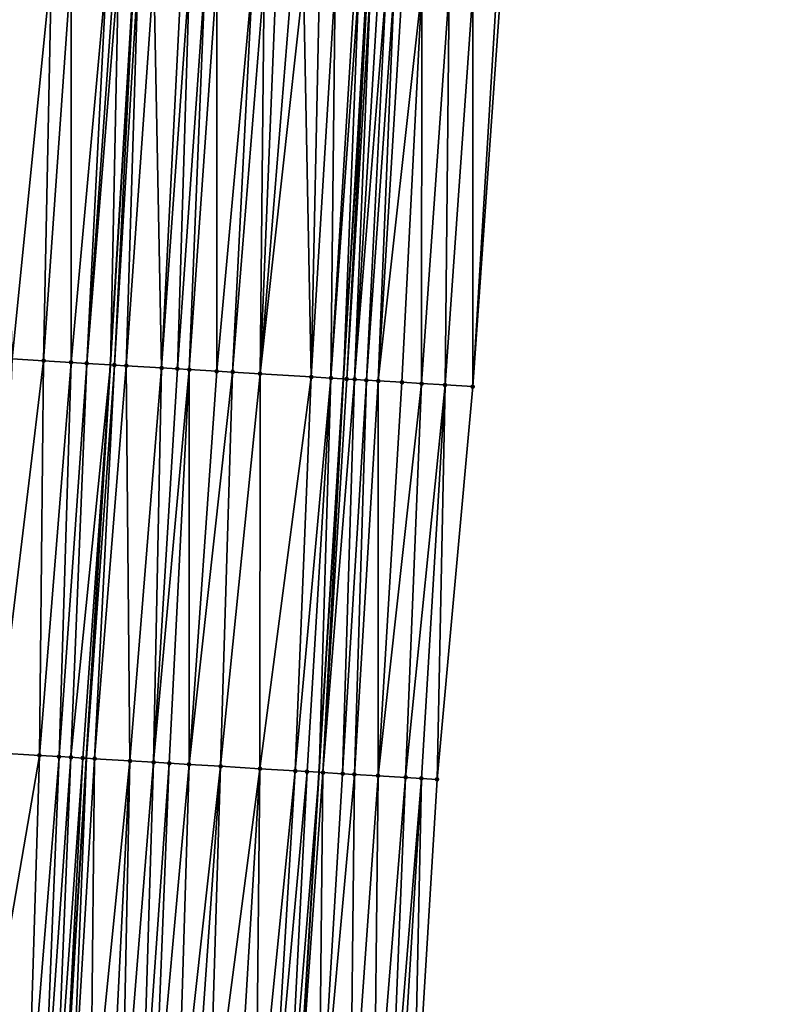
# Model space of a CAD drawing. Header units: feet. Extents: x 2004186 to 2014793, y 836912 to 864902.
# Tile 259 of 656: x 2010693 to 2010732, y 844890 to 844940. Entities that reach past the tile are written whole.
import ezdxf

# ---------------------------------------------------------------- set-up
doc = ezdxf.new("R2010")
doc.units = ezdxf.units.FT
doc.header["$LTSCALE"] = 100
doc.header["$MEASUREMENT"] = 0
for name, color, linetype, lineweight in [('EP_Travel Lane', 5, 'Continuous', 40), ('GPL_Skip Line', 2, 'Continuous', 40), ('Road Shots', 4, 'Continuous', 200), ('Road X-Section', 30, 'Continuous', 13)]:
    doc.layers.add(name, color=color, linetype=linetype, lineweight=lineweight)
doc.layers.add('I-77 SB_MM21-27-Surface-Border', color=7, linetype='Continuous')
doc.layers.add('I-77 SB_MM21-27-Surface-TIN', color=7, linetype='Continuous')

msp = doc.modelspace()

# ---------------------------------------------------------------- linework, layer by layer
at = {"layer": 'EP_Travel Lane'}
msp.add_polyline3d([(2010707.437100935, 844881.9231426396, 417.1435426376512), (2010708.656950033, 844901.8782033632, 417.36672570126), (2010709.876859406, 844921.834250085, 417.6155089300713), (2010711.096844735, 844941.7915393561, 417.8619047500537), (2010712.317186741, 844961.7526256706, 418.1048360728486), (2010713.543113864, 844981.692849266, 418.3668245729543), (2010714.777367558, 845001.6517123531, 418.6161756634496), (2010716.011718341, 845021.6121454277, 418.8373579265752), (2010717.245929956, 845041.5703280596, 419.0776924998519), (2010718.480313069, 845061.5312839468, 419.2801291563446), (2010719.714569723, 845081.4901948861, 419.5310300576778), (2010720.94890513, 845101.4503793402, 419.7585448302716), (2010722.183018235, 845121.4086172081, 419.9808981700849), (2010723.410619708, 845141.3557965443, 420.19337910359), (2010724.632847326, 845161.3150765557, 420.3935569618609), (2010725.854958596, 845181.2724565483, 420.6239400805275)], dxfattribs=at)
at = {"layer": 'GPL_Skip Line'}
msp.add_polyline3d([(2010695.654585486, 844882.6339208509, 417.3118128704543), (2010696.861831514, 844902.5896861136, 417.5372848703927), (2010698.069128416, 844922.5462923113, 417.7819883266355), (2010699.276525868, 844942.5045606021, 418.0487875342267), (2010700.484429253, 844962.4667533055, 418.2730756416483), (2010701.708585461, 844982.4267762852, 418.5285146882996), (2010702.949863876, 845002.3855538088, 418.7671972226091), (2010704.191201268, 845022.3452796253, 419.0010058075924), (2010705.432428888, 845042.3032403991, 419.2425557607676), (2010706.673786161, 845062.2632858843, 419.4631332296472), (2010707.915060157, 845082.2219923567, 419.7077667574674), (2010709.156408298, 845102.1818910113, 419.9220091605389), (2010710.397786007, 845122.1399300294, 420.1534515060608), (2010711.64798445, 845142.0964238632, 420.3681262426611), (2010712.907572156, 845162.0530814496, 420.5808759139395), (2010714.167060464, 845182.0081641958, 420.8089347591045)], dxfattribs=at)
at = {"layer": 'I-77 SB_MM21-27-Surface-Border', "color": 3, "linetype": 'ByBlock', "lineweight": -2}
msp.add_polyline3d([(2010732.131609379, 845180.879003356, 420.3721934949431), (2010730.872119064, 845160.9238887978, 420.1549066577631), (2010730.011715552, 845140.9416950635, 419.9452888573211), (2010729.161795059, 845120.9771813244, 419.7245056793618), (2010728.120064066, 845101.0072496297, 419.5110164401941), (2010726.878722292, 845081.0474533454, 419.2872583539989), (2010725.837085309, 845061.0766971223, 419.0426883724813), (2010723.397970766, 845041.1899922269, 418.8688740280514), (2010723.354491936, 845021.1585545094, 418.5871086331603), (2010722.113115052, 845001.1981936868, 418.380678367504), (2010720.871873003, 844981.2400009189, 418.1388715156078), (2010719.450004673, 844961.3235252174, 417.8896627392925), (2010717.842853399, 844941.3858550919, 417.6423047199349), (2010716.435859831, 844921.4403070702, 417.4072920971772), (2010714.62961452, 844901.5192159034, 417.1748440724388), (2010713.422366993, 844881.5634258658, 416.9460509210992)], dxfattribs=at)
at = {"layer": 'I-77 SB_MM21-27-Surface-TIN', "color": 128, "linetype": 'ByBlock', "lineweight": -2}
for points in [[(2010695.08422799, 844942.7588023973, 417.9922229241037), (2010692.488999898, 844942.9162551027, 417.9513006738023), (2010693.078311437, 844922.8491896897, 417.7109689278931)], [(2010695.08422799, 844942.7588023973, 417.9922229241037), (2010693.078311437, 844922.8491896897, 417.7109689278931), (2010694.675368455, 844922.7521895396, 417.739045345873)], [(2010696.08239488, 844942.6982806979, 418.0045935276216), (2010695.08422799, 844942.7588023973, 417.9922229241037), (2010694.675368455, 844922.7521895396, 417.739045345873)], [(2010696.08239488, 844942.6982806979, 418.0045935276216), (2010694.675368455, 844922.7521895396, 417.739045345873), (2010696.072787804, 844922.6672228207, 417.7703257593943)], [(2010697.879081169, 844942.5891083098, 418.0480852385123), (2010696.08239488, 844942.6982806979, 418.0045935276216), (2010696.072787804, 844922.6672228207, 417.7703257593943)], [(2010697.879081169, 844942.5891083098, 418.0480852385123), (2010696.072787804, 844922.6672228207, 417.7703257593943), (2010696.871320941, 844922.6187992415, 417.7787566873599)], [(2010698.278346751, 844942.5648802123, 418.0547998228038), (2010697.879081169, 844942.5891083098, 418.0480852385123), (2010696.871320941, 844922.6187992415, 417.7787566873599)], [(2010698.47798117, 844942.5527930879, 418.0557079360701), (2010698.278346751, 844942.5648802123, 418.0547998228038), (2010696.871320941, 844922.6187992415, 417.7787566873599)], [(2010698.47798117, 844942.5527930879, 418.0557079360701), (2010696.871320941, 844922.6187992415, 417.7787566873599), (2010698.069128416, 844922.5462923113, 417.7819883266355)], [(2010698.47798117, 844942.5527930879, 418.0557079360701), (2010698.069128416, 844922.5462923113, 417.7819883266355), (2010699.276525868, 844942.5045606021, 418.0487875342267)], [(2010698.268762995, 844922.534207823, 417.7825269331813), (2010699.276525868, 844942.5045606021, 418.0487875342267), (2010698.069128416, 844922.5462923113, 417.7819883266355)], [(2010699.476162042, 844942.4925024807, 418.047057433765), (2010699.276525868, 844942.5045606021, 418.0487875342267), (2010698.268762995, 844922.534207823, 417.7825269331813)], [(2010699.476162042, 844942.4925024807, 418.047057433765), (2010698.268762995, 844922.534207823, 417.7825269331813), (2010698.867671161, 844922.4980275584, 417.7787769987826)], [(2010700.274707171, 844942.4442771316, 418.0394878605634), (2010699.476162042, 844942.4925024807, 418.047057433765), (2010698.867671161, 844922.4980275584, 417.7787769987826)], [(2010700.274707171, 844942.4442771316, 418.0394878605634), (2010698.867671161, 844922.4980275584, 417.7787769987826), (2010700.664409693, 844922.3897187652, 417.7505212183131)], [(2010701.672165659, 844942.3599573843, 418.0194539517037), (2010700.274707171, 844942.4442771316, 418.0394878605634), (2010700.664409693, 844922.3897187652, 417.7505212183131)], [(2010702.071440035, 844942.3358746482, 418.0129458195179), (2010701.672165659, 844942.3599573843, 418.0194539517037), (2010700.664409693, 844922.3897187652, 417.7505212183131)], [(2010702.071440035, 844942.3358746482, 418.0129458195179), (2010700.664409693, 844922.3897187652, 417.7505212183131), (2010701.462962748, 844922.341624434, 417.734817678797)], [(2010702.869991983, 844942.2877620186, 417.9951227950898), (2010702.071440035, 844942.3358746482, 418.0129458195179), (2010701.462962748, 844922.341624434, 417.734817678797)], [(2010702.869991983, 844942.2877620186, 417.9951227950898), (2010701.462962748, 844922.341624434, 417.734817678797), (2010702.061873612, 844922.3054887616, 417.7277990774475)], [(2010703.468902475, 844942.2516202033, 417.986971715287), (2010702.869991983, 844942.2877620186, 417.9951227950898), (2010702.061873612, 844922.3054887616, 417.7277990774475)], [(2010703.468902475, 844942.2516202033, 417.986971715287), (2010702.061873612, 844922.3054887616, 417.7277990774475), (2010703.459326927, 844922.2210834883, 417.7179245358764)], [(2010705.265619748, 844942.1429599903, 417.9838738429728), (2010703.468902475, 844942.2516202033, 417.986971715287), (2010703.459326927, 844922.2210834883, 417.7179245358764)], [(2010705.265619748, 844942.1429599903, 417.9838738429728), (2010703.459326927, 844922.2210834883, 417.7179245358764), (2010704.257870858, 844922.1728383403, 417.7132761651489)], [(2010705.864531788, 844942.1068437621, 417.973395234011), (2010705.265619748, 844942.1429599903, 417.9838738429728), (2010704.257870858, 844922.1728383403, 417.7132761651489)], [(2010705.864531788, 844942.1068437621, 417.973395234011), (2010704.257870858, 844922.1728383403, 417.7132761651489), (2010705.655330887, 844922.0885440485, 417.6952664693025)], [(2010706.463444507, 844942.0707387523, 417.9618961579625), (2010705.864531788, 844942.1068437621, 417.973395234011), (2010705.655330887, 844922.0885440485, 417.6952664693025)], [(2010707.261989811, 844942.0225163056, 417.9540625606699), (2010706.463444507, 844942.0707387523, 417.9618961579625), (2010705.655330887, 844922.0885440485, 417.6952664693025)], [(2010707.860900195, 844941.9863727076, 417.9460736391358), (2010707.261989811, 844942.0225163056, 417.9540625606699), (2010705.655330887, 844922.0885440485, 417.6952664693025)], [(2010707.860900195, 844941.9863727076, 417.9460736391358), (2010705.655330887, 844922.0885440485, 417.6952664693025), (2010708.250614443, 844921.9320081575, 417.661039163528)], [(2010708.659447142, 844941.938177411, 417.9357703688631), (2010707.860900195, 844941.9863727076, 417.9460736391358), (2010708.250614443, 844921.9320081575, 417.661039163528)], [(2010709.45799612, 844941.8900157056, 417.9224114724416), (2010708.659447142, 844941.938177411, 417.9357703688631), (2010708.250614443, 844921.9320081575, 417.661039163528)], [(2010709.45799612, 844941.8900157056, 417.9224114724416), (2010708.250614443, 844921.9320081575, 417.661039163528), (2010709.248808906, 844921.8719422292, 417.6375991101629)], [(2010710.456189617, 844941.8299337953, 417.8947770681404), (2010709.45799612, 844941.8900157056, 417.9224114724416), (2010709.248808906, 844921.8719422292, 417.6375991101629)], [(2010710.655830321, 844941.8179505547, 417.8862354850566), (2010710.456189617, 844941.8299337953, 417.8947770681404), (2010709.248808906, 844921.8719422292, 417.6375991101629)], [(2010710.655830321, 844941.8179505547, 417.8862354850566), (2010709.248808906, 844921.8719422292, 417.6375991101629), (2010709.876859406, 844921.834250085, 417.6155089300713)], [(2010711.055115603, 844941.7940481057, 417.8633276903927), (2010710.655830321, 844941.8179505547, 417.8862354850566), (2010709.876859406, 844921.834250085, 417.6155089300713)], [(2010711.055115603, 844941.7940481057, 417.8633276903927), (2010709.876859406, 844921.834250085, 417.6155089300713), (2010711.096844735, 844941.7915393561, 417.8619047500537)], [(2010710.047372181, 844921.8240168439, 417.6095115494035), (2010711.096844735, 844941.7915393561, 417.8619047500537), (2010709.876859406, 844921.834250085, 417.6155089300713)], [(2010711.254755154, 844941.7820458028, 417.8565200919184), (2010711.096844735, 844941.7915393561, 417.8619047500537), (2010710.047372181, 844921.8240168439, 417.6095115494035)], [(2010711.254755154, 844941.7820458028, 417.8565200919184), (2010710.047372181, 844921.8240168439, 417.6095115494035), (2010710.446649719, 844921.799986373, 417.6004360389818)], [(2010711.654028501, 844941.7579460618, 417.8515588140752), (2010711.254755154, 844941.7820458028, 417.8565200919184), (2010710.446649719, 844921.799986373, 417.6004360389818)], [(2010712.053300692, 844941.7338272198, 417.8483350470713), (2010711.654028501, 844941.7579460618, 417.8515588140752), (2010710.446649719, 844921.799986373, 417.6004360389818)], [(2010712.053300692, 844941.7338272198, 417.8483350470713), (2010710.446649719, 844921.799986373, 417.6004360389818), (2010711.045562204, 844921.7638775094, 417.5914523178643)], [(2010712.452575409, 844941.7097501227, 417.8413139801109), (2010712.053300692, 844941.7338272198, 417.8483350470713), (2010711.045562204, 844921.7638775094, 417.5914523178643)], [(2010712.452575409, 844941.7097501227, 417.8413139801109), (2010711.045562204, 844921.7638775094, 417.5914523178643), (2010711.644481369, 844921.727879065, 417.5743746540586)], [(2010712.851853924, 844941.6857358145, 417.8285813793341), (2010712.452575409, 844941.7097501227, 417.8413139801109), (2010711.644481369, 844921.727879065, 417.5743746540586)], [(2010713.850054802, 844941.6257759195, 417.7898479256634), (2010712.851853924, 844941.6857358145, 417.8285813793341), (2010711.644481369, 844921.727879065, 417.5743746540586)], [(2010713.850054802, 844941.6257759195, 417.7898479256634), (2010711.644481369, 844921.727879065, 417.5743746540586), (2010712.842327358, 844921.6560087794, 417.5309391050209)], [(2010713.850054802, 844941.6257759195, 417.7898479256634), (2010712.842327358, 844921.6560087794, 417.5309391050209), (2010713.840528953, 844921.5960607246, 417.498858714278)], [(2010715.247535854, 844941.541829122, 417.7358889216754), (2010713.850054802, 844941.6257759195, 417.7898479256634), (2010713.840528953, 844921.5960607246, 417.498858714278)], [(2010715.247535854, 844941.541829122, 417.7358889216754), (2010713.840528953, 844921.5960607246, 417.498858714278), (2010715.038374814, 844921.5241883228, 417.4555782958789)], [(2010716.445376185, 844941.4698653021, 417.6904954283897), (2010715.247535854, 844941.541829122, 417.7358889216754), (2010715.038374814, 844921.5241883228, 417.4555782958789)], [(2010716.445376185, 844941.4698653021, 417.6904954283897), (2010715.038374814, 844921.5241883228, 417.4555782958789), (2010716.435859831, 844921.4403070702, 417.4072920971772)], [(2010717.643214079, 844941.397861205, 417.6487656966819), (2010716.445376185, 844941.4698653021, 417.6904954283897), (2010716.435859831, 844921.4403070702, 417.4072920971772)], [(2010717.643214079, 844941.397861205, 417.6487656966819), (2010716.435859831, 844921.4403070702, 417.4072920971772), (2010717.842853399, 844941.3858550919, 417.6423047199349)], [(2010694.675368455, 844922.7521895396, 417.739045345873), (2010693.078311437, 844922.8491896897, 417.7109689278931), (2010692.27028119, 844902.8683731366, 417.4620153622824)], [(2010694.675368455, 844922.7521895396, 417.739045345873), (2010692.27028119, 844902.8683731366, 417.4620153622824), (2010694.466230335, 844902.7349275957, 417.5112441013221)], [(2010696.072787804, 844922.6672228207, 417.7703257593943), (2010694.675368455, 844922.7521895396, 417.739045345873), (2010694.466230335, 844902.7349275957, 417.5112441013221)], [(2010696.072787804, 844922.6672228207, 417.7703257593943), (2010694.466230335, 844902.7349275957, 417.5112441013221), (2010695.464390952, 844902.6743021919, 417.5310100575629)], [(2010696.871320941, 844922.6187992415, 417.7787566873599), (2010696.072787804, 844922.6672228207, 417.7703257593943), (2010695.464390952, 844902.6743021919, 417.5310100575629)], [(2010696.871320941, 844922.6187992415, 417.7787566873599), (2010695.464390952, 844902.6743021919, 417.5310100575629), (2010696.063290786, 844902.6379842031, 417.5381484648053)], [(2010696.871320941, 844922.6187992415, 417.7787566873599), (2010696.063290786, 844902.6379842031, 417.5381484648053), (2010698.069128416, 844922.5462923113, 417.7819883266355)], [(2010696.662195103, 844902.6017403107, 417.5391768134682), (2010698.069128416, 844922.5462923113, 417.7819883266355), (2010696.063290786, 844902.6379842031, 417.5381484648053)], [(2010696.662195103, 844902.6017403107, 417.5391768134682), (2010696.861831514, 844902.5896861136, 417.5372848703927), (2010698.069128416, 844922.5462923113, 417.7819883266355)], [(2010698.268762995, 844922.534207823, 417.7825269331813), (2010698.069128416, 844922.5462923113, 417.7819883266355), (2010696.861831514, 844902.5896861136, 417.5372848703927)], [(2010698.268762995, 844922.534207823, 417.7825269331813), (2010696.861831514, 844902.5896861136, 417.5372848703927), (2010697.261104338, 844902.5655777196, 417.5335009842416)], [(2010698.867671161, 844922.4980275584, 417.7787769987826), (2010698.268762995, 844922.534207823, 417.7825269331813), (2010697.261104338, 844902.5655777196, 417.5335009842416)], [(2010698.867671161, 844922.4980275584, 417.7787769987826), (2010697.261104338, 844902.5655777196, 417.5335009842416), (2010699.05784266, 844902.4572654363, 417.502002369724)], [(2010700.664409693, 844922.3897187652, 417.7505212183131), (2010698.867671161, 844922.4980275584, 417.7787769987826), (2010699.05784266, 844902.4572654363, 417.502002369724)], [(2010700.664409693, 844922.3897187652, 417.7505212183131), (2010699.05784266, 844902.4572654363, 417.502002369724), (2010700.255663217, 844902.3849747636, 417.4878049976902)], [(2010701.462962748, 844922.341624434, 417.734817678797), (2010700.664409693, 844922.3897187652, 417.7505212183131), (2010700.255663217, 844902.3849747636, 417.4878049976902)], [(2010702.061873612, 844922.3054887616, 417.7277990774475), (2010701.462962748, 844922.341624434, 417.734817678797), (2010700.255663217, 844902.3849747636, 417.4878049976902)], [(2010702.061873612, 844922.3054887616, 417.7277990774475), (2010700.255663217, 844902.3849747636, 417.4878049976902), (2010701.054210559, 844902.3367860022, 417.4779261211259)], [(2010702.061873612, 844922.3054887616, 417.7277990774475), (2010701.054210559, 844902.3367860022, 417.4779261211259), (2010702.052390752, 844902.27648418, 417.4710092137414)], [(2010703.459326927, 844922.2210834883, 417.7179245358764), (2010702.061873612, 844922.3054887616, 417.7277990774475), (2010702.052390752, 844902.27648418, 417.4710092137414)], [(2010704.257870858, 844922.1728383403, 417.7132761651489), (2010703.459326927, 844922.2210834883, 417.7179245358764), (2010702.052390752, 844902.27648418, 417.4710092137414)], [(2010704.257870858, 844922.1728383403, 417.7132761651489), (2010702.052390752, 844902.27648418, 417.4710092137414), (2010703.649484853, 844902.1800970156, 417.4520464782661)], [(2010705.655330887, 844922.0885440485, 417.6952664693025), (2010704.257870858, 844922.1728383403, 417.7132761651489), (2010703.649484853, 844902.1800970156, 417.4520464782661)], [(2010705.655330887, 844922.0885440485, 417.6952664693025), (2010703.649484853, 844902.1800970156, 417.4520464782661), (2010705.645846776, 844902.0595187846, 417.4361170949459)], [(2010708.250614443, 844921.9320081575, 417.661039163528), (2010705.655330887, 844922.0885440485, 417.6952664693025), (2010705.645846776, 844902.0595187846, 417.4361170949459)], [(2010708.250614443, 844921.9320081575, 417.661039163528), (2010705.645846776, 844902.0595187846, 417.4361170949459), (2010707.442584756, 844901.9512008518, 417.4050843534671)], [(2010709.248808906, 844921.8719422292, 417.6375991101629), (2010708.250614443, 844921.9320081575, 417.661039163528), (2010707.442584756, 844901.9512008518, 417.4050843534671)], [(2010709.248808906, 844921.8719422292, 417.6375991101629), (2010707.442584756, 844901.9512008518, 417.4050843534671), (2010708.041502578, 844901.915180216, 417.3877027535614)], [(2010709.248808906, 844921.8719422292, 417.6375991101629), (2010708.041502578, 844901.915180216, 417.3877027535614), (2010708.656950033, 844901.8782033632, 417.36672570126)], [(2010709.248808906, 844921.8719422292, 417.6375991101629), (2010708.656950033, 844901.8782033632, 417.36672570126), (2010709.876859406, 844921.834250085, 417.6155089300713)], [(2010708.840062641, 844901.8672017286, 417.3604844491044), (2010709.876859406, 844921.834250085, 417.6155089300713), (2010708.656950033, 844901.8782033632, 417.36672570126)], [(2010710.047372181, 844921.8240168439, 417.6095115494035), (2010709.876859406, 844921.834250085, 417.6155089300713), (2010708.840062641, 844901.8672017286, 417.3604844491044)], [(2010710.446649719, 844921.799986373, 417.6004360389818), (2010710.047372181, 844921.8240168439, 417.6095115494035), (2010708.840062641, 844901.8672017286, 417.3604844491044)], [(2010710.446649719, 844921.799986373, 417.6004360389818), (2010708.840062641, 844901.8672017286, 417.3604844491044), (2010709.838254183, 844901.8070875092, 417.3380976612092)], [(2010711.045562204, 844921.7638775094, 417.5914523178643), (2010710.446649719, 844921.799986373, 417.6004360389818), (2010709.838254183, 844901.8070875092, 417.3380976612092)], [(2010711.045562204, 844921.7638775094, 417.5914523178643), (2010709.838254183, 844901.8070875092, 417.3380976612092), (2010710.437173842, 844901.7710972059, 417.318214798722)], [(2010711.644481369, 844921.727879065, 417.5743746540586), (2010711.045562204, 844921.7638775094, 417.5914523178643), (2010710.437173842, 844901.7710972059, 417.318214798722)], [(2010711.644481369, 844921.727879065, 417.5743746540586), (2010710.437173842, 844901.7710972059, 417.318214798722), (2010711.635019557, 844901.699222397, 417.2697249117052)], [(2010712.842327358, 844921.6560087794, 417.5309391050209), (2010711.644481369, 844921.727879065, 417.5743746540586), (2010711.635019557, 844901.699222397, 417.2697249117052)], [(2010713.840528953, 844921.5960607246, 417.498858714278), (2010712.842327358, 844921.6560087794, 417.5309391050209), (2010711.635019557, 844901.699222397, 417.2697249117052)], [(2010713.840528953, 844921.5960607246, 417.498858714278), (2010711.635019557, 844901.699222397, 417.2697249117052), (2010713.03249867, 844901.6152435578, 417.2234523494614)], [(2010715.038374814, 844921.5241883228, 417.4555782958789), (2010713.840528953, 844921.5960607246, 417.498858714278), (2010713.03249867, 844901.6152435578, 417.2234523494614)], [(2010715.038374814, 844921.5241883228, 417.4555782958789), (2010713.03249867, 844901.6152435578, 417.2234523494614), (2010713.831058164, 844901.5672556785, 417.1970085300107)], [(2010715.038374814, 844921.5241883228, 417.4555782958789), (2010713.831058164, 844901.5672556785, 417.1970085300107), (2010714.62961452, 844901.5192159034, 417.1748440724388)], [(2010715.038374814, 844921.5241883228, 417.4555782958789), (2010714.62961452, 844901.5192159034, 417.1748440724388), (2010716.435859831, 844921.4403070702, 417.4072920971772)], [(2010694.466230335, 844902.7349275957, 417.5112441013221), (2010692.27028119, 844902.8683731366, 417.4620153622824), (2010691.063020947, 844882.9123729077, 417.2550872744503)], [(2010694.466230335, 844902.7349275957, 417.5112441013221), (2010691.063020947, 844882.9123729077, 417.2550872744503), (2010693.857878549, 844882.7427519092, 417.3003649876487)], [(2010695.464390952, 844902.6743021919, 417.5310100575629), (2010694.466230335, 844902.7349275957, 417.5112441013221), (2010693.857878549, 844882.7427519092, 417.3003649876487)], [(2010695.464390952, 844902.6743021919, 417.5310100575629), (2010693.857878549, 844882.7427519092, 417.3003649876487), (2010694.656409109, 844882.6942857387, 417.3135548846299)], [(2010696.063290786, 844902.6379842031, 417.5381484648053), (2010695.464390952, 844902.6743021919, 417.5310100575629), (2010694.656409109, 844882.6942857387, 417.3135548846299)], [(2010696.063290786, 844902.6379842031, 417.5381484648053), (2010694.656409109, 844882.6942857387, 417.3135548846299), (2010695.25531275, 844882.6580306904, 417.3155321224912)], [(2010696.662195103, 844902.6017403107, 417.5391768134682), (2010696.063290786, 844902.6379842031, 417.5381484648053), (2010695.25531275, 844882.6580306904, 417.3155321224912)], [(2010696.662195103, 844902.6017403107, 417.5391768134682), (2010695.25531275, 844882.6580306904, 417.3155321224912), (2010695.654585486, 844882.6339208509, 417.3118128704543)], [(2010696.662195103, 844902.6017403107, 417.5391768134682), (2010695.654585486, 844882.6339208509, 417.3118128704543), (2010696.861831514, 844902.5896861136, 417.5372848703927)], [(2010696.053858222, 844882.6098110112, 417.3080936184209), (2010696.861831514, 844902.5896861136, 417.5372848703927), (2010695.654585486, 844882.6339208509, 417.3118128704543)], [(2010697.261104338, 844902.5655777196, 417.5335009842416), (2010696.861831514, 844902.5896861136, 417.5372848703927), (2010696.053858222, 844882.6098110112, 417.3080936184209)], [(2010697.261104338, 844902.5655777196, 417.5335009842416), (2010696.053858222, 844882.6098110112, 417.3080936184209), (2010697.05204419, 844882.549604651, 417.293084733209)], [(2010699.05784266, 844902.4572654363, 417.502002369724), (2010697.261104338, 844902.5655777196, 417.5335009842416), (2010697.05204419, 844882.549604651, 417.293084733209)], [(2010699.05784266, 844902.4572654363, 417.502002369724), (2010697.05204419, 844882.549604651, 417.293084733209), (2010698.050234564, 844882.4894711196, 417.2719809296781)], [(2010699.05784266, 844902.4572654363, 417.502002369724), (2010698.050234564, 844882.4894711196, 417.2719809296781), (2010698.64914399, 844882.4533116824, 417.2659566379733)], [(2010700.255663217, 844902.3849747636, 417.4878049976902), (2010699.05784266, 844902.4572654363, 417.502002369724), (2010698.64914399, 844882.4533116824, 417.2659566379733)], [(2010700.255663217, 844902.3849747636, 417.4878049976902), (2010698.64914399, 844882.4533116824, 417.2659566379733), (2010699.64732081, 844882.3929541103, 417.2636023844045)], [(2010701.054210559, 844902.3367860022, 417.4779261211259), (2010700.255663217, 844902.3849747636, 417.4878049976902), (2010699.64732081, 844882.3929541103, 417.2636023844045)], [(2010701.054210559, 844902.3367860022, 417.4779261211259), (2010699.64732081, 844882.3929541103, 417.2636023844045), (2010700.246231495, 844882.3568154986, 417.255835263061)], [(2010702.052390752, 844902.27648418, 417.4710092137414), (2010701.054210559, 844902.3367860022, 417.4779261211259), (2010700.246231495, 844882.3568154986, 417.255835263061)], [(2010702.052390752, 844902.27648418, 417.4710092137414), (2010700.246231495, 844882.3568154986, 417.255835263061), (2010701.444056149, 844882.2845925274, 417.2357607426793)], [(2010703.649484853, 844902.1800970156, 417.4520464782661), (2010702.052390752, 844902.27648418, 417.4710092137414), (2010701.444056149, 844882.2845925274, 417.2357607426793)], [(2010703.649484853, 844902.1800970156, 417.4520464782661), (2010701.444056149, 844882.2845925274, 417.2357607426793), (2010702.242601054, 844882.2363634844, 417.2291058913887)], [(2010703.649484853, 844902.1800970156, 417.4520464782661), (2010702.242601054, 844882.2363634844, 417.2291058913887), (2010703.041145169, 844882.188121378, 417.223544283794)], [(2010705.645846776, 844902.0595187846, 417.4361170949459), (2010703.649484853, 844902.1800970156, 417.4520464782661), (2010703.041145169, 844882.188121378, 417.223544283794)], [(2010705.645846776, 844902.0595187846, 417.4361170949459), (2010703.041145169, 844882.188121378, 417.223544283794), (2010704.438604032, 844882.1038078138, 417.2045955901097)], [(2010705.645846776, 844902.0595187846, 417.4361170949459), (2010704.438604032, 844882.1038078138, 417.2045955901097), (2010705.436788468, 844882.0435761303, 417.1917059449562)], [(2010707.442584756, 844901.9512008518, 417.4050843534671), (2010705.645846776, 844902.0595187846, 417.4361170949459), (2010705.436788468, 844882.0435761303, 417.1917059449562)], [(2010707.442584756, 844901.9512008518, 417.4050843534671), (2010705.436788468, 844882.0435761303, 417.1917059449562), (2010706.235338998, 844881.9954400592, 417.1772704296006)], [(2010708.041502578, 844901.915180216, 417.3877027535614), (2010707.442584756, 844901.9512008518, 417.4050843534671), (2010706.235338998, 844881.9954400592, 417.1772704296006)], [(2010708.041502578, 844901.915180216, 417.3877027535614), (2010706.235338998, 844881.9954400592, 417.1772704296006), (2010707.033894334, 844881.9473834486, 417.1561850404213)], [(2010708.041502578, 844901.915180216, 417.3877027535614), (2010707.033894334, 844881.9473834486, 417.1561850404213), (2010708.656950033, 844901.8782033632, 417.36672570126)], [(2010707.033894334, 844881.9473834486, 417.1561850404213), (2010707.437100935, 844881.9231426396, 417.1435426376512), (2010708.656950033, 844901.8782033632, 417.36672570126)], [(2010708.840062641, 844901.8672017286, 417.3604844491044), (2010708.656950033, 844901.8782033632, 417.36672570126), (2010707.437100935, 844881.9231426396, 417.1435426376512)], [(2010708.840062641, 844901.8672017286, 417.3604844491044), (2010707.437100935, 844881.9231426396, 417.1435426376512), (2010708.631010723, 844881.8513646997, 417.106108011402)], [(2010709.838254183, 844901.8070875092, 417.3380976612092), (2010708.840062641, 844901.8672017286, 417.3604844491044), (2010708.631010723, 844881.8513646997, 417.106108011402)], [(2010710.437173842, 844901.7710972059, 417.318214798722), (2010709.838254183, 844901.8070875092, 417.3380976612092), (2010708.631010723, 844881.8513646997, 417.106108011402)], [(2010710.437173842, 844901.7710972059, 417.318214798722), (2010708.631010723, 844881.8513646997, 417.106108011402), (2010710.228123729, 844881.7552900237, 417.0607114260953)], [(2010711.635019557, 844901.699222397, 417.2697249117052), (2010710.437173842, 844901.7710972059, 417.318214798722), (2010710.228123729, 844881.7552900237, 417.0607114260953)], [(2010711.635019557, 844901.699222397, 417.2697249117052), (2010710.228123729, 844881.7552900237, 417.0607114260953), (2010711.425963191, 844881.683311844, 417.0201507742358)], [(2010713.03249867, 844901.6152435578, 417.2234523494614), (2010711.635019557, 844901.699222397, 417.2697249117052), (2010711.425963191, 844881.683311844, 417.0201507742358)], [(2010713.03249867, 844901.6152435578, 417.2234523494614), (2010711.425963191, 844881.683311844, 417.0201507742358), (2010712.224527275, 844881.6353998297, 416.9869643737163)], [(2010713.831058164, 844901.5672556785, 417.1970085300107), (2010713.03249867, 844901.6152435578, 417.2234523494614), (2010712.224527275, 844881.6353998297, 416.9869643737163)], [(2010713.831058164, 844901.5672556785, 417.1970085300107), (2010712.224527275, 844881.6353998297, 416.9869643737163), (2010712.623809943, 844881.6114541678, 416.9695054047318)], [(2010713.831058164, 844901.5672556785, 417.1970085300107), (2010712.623809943, 844881.6114541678, 416.9695054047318), (2010713.422366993, 844881.5634258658, 416.9460509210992)], [(2010713.831058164, 844901.5672556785, 417.1970085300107), (2010713.422366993, 844881.5634258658, 416.9460509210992), (2010714.62961452, 844901.5192159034, 417.1748440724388)]]:
    msp.add_3dface(points, dxfattribs=at)
at = {"layer": 'Road Shots', "lineweight": 100}
for p in [(2010694.675368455, 844922.7521895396, 417.739045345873), (2010696.072787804, 844922.6672228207, 417.7703257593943), (2010696.871320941, 844922.6187992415, 417.7787566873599), (2010698.268762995, 844922.534207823, 417.7825269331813), (2010698.867671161, 844922.4980275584, 417.7787769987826), (2010700.664409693, 844922.3897187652, 417.7505212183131), (2010701.462962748, 844922.341624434, 417.734817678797), (2010702.061873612, 844922.3054887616, 417.7277990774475), (2010703.459326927, 844922.2210834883, 417.7179245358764), (2010704.257870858, 844922.1728383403, 417.7132761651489), (2010705.655330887, 844922.0885440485, 417.6952664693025), (2010708.250614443, 844921.9320081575, 417.661039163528), (2010709.248808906, 844921.8719422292, 417.6375991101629), (2010710.047372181, 844921.8240168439, 417.6095115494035), (2010710.446649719, 844921.799986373, 417.6004360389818), (2010711.045562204, 844921.7638775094, 417.5914523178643), (2010711.644481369, 844921.727879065, 417.5743746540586), (2010712.842327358, 844921.6560087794, 417.5309391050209), (2010713.840528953, 844921.5960607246, 417.498858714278), (2010715.038374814, 844921.5241883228, 417.4555782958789), (2010716.435859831, 844921.4403070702, 417.4072920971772), (2010694.466230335, 844902.7349275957, 417.5112441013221), (2010695.464390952, 844902.6743021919, 417.5310100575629), (2010696.063290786, 844902.6379842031, 417.5381484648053), (2010696.662195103, 844902.6017403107, 417.5391768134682), (2010697.261104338, 844902.5655777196, 417.5335009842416), (2010699.05784266, 844902.4572654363, 417.502002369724), (2010700.255663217, 844902.3849747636, 417.4878049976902), (2010701.054210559, 844902.3367860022, 417.4779261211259), (2010702.052390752, 844902.27648418, 417.4710092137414), (2010703.649484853, 844902.1800970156, 417.4520464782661), (2010705.645846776, 844902.0595187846, 417.4361170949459), (2010707.442584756, 844901.9512008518, 417.4050843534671), (2010708.041502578, 844901.915180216, 417.3877027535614), (2010708.840062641, 844901.8672017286, 417.3604844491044), (2010709.838254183, 844901.8070875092, 417.3380976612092), (2010710.437173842, 844901.7710972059, 417.318214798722), (2010711.635019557, 844901.699222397, 417.2697249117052), (2010713.03249867, 844901.6152435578, 417.2234523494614), (2010713.831058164, 844901.5672556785, 417.1970085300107), (2010714.62961452, 844901.5192159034, 417.1748440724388)]:
    msp.add_point(p, dxfattribs=at)
at = {"layer": 'Road X-Section', "extrusion": (0.0603800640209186, 0.998081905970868, 0.01366590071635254), "elevation": 964713.6929090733, "flags": 128}
msp.add_lwpolyline([(-1955979.341154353, -12767.65198857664), (-1955980.341154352, -12767.61436330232), (-1955981.541154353, -12767.56897809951), (-1955982.341154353, -12767.54545332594), (-1955983.341154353, -12767.51683873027), (-1955984.141154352, -12767.49152232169), (-1955984.741154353, -12767.47814038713), (-1955986.541154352, -12767.45673597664), (-1955987.141154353, -12767.44417415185), (-1955987.741154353, -12767.42982058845), (-1955991.741154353, -12767.36115885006), (-1955993.541154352, -12767.32216113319), (-1955994.341154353, -12767.30228084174), (-1955995.941154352, -12767.27441672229), (-1955996.941154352, -12767.25492014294), (-1955997.741154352, -12767.24344482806), (-1955998.541154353, -12767.23515676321), (-1955999.941154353, -12767.20672343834), (-1956001.341154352, -12767.17894559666), (-1956002.541154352, -12767.16281124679), (-1956004.141154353, -12767.13473220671), (-1956005.541154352, -12767.10344887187), (-1956006.341154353, -12767.09501715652), (-1956007.741154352, -12767.0912465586), (-1956008.341154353, -12767.0949968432), (-1956010.141154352, -12767.12325526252), (-1956010.941154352, -12767.13896026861), (-1956011.541154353, -12767.14597952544), (-1956012.941154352, -12767.15585498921), (-1956013.741154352, -12767.16050379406), (-1956015.141154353, -12767.17851517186), (-1956017.741154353, -12767.21274567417), (-1956018.741154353, -12767.23618791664), (-1956019.541154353, -12767.26427810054), (-1956019.941154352, -12767.27335445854), (-1956020.541154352, -12767.28233901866), (-1956021.141154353, -12767.29941827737), (-1956022.341154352, -12767.34285788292), (-1956023.341154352, -12767.37494126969), (-1956024.541154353, -12767.41822573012), (-1956025.941154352, -12767.46651643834)], dxfattribs=at)
at = {"layer": 'Road X-Section', "extrusion": (0.06038124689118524, 0.9981014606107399, 0.0121482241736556), "elevation": 964711.9648136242, "flags": 128}
msp.add_lwpolyline([(-1955980.341259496, -11303.3809832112), (-1955982.541259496, -11303.30242402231), (-1955983.341259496, -11303.2791326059), (-1955984.541259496, -11303.25362301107), (-1955985.941259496, -11303.22763305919), (-1955987.341259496, -11303.19687378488), (-1955987.941259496, -11303.18776092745), (-1955988.741259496, -11303.17816020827), (-1955990.541259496, -11303.14550784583), (-1955991.941259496, -11303.11473234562), (-1955993.541259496, -11303.08703242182), (-1955995.341259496, -11303.05107387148), (-1955995.741259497, -11303.039005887), (-1955996.341259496, -11303.01852354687), (-1955996.741259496, -11303.01008874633), (-1955998.141259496, -11302.99245187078), (-1955999.941259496, -11302.96358769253), (-1956001.541259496, -11302.93189523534), (-1956002.941259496, -11302.90926497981), (-1956005.141259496, -11302.86003260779), (-1956006.141259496, -11302.84026519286), (-1956006.741259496, -11302.83312625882), (-1956007.341259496, -11302.83209783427), (-1956007.941259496, -11302.83777408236), (-1956009.741259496, -11302.86927502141), (-1956010.941259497, -11302.88347344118), (-1956011.741259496, -11302.89335304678), (-1956012.741259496, -11302.90027046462), (-1956014.341259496, -11302.9192345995), (-1956016.341259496, -11302.93516515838), (-1956018.141259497, -11302.96620019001), (-1956018.741259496, -11302.98358307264), (-1956019.541259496, -11303.01080338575), (-1956020.541259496, -11303.03319182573), (-1956021.141259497, -11303.05307615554), (-1956022.341259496, -11303.101569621), (-1956023.741259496, -11303.14784559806), (-1956024.541259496, -11303.17429136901), (-1956025.341259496, -11303.19645746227)], dxfattribs=at)

doc.saveas('drawing.dxf')
